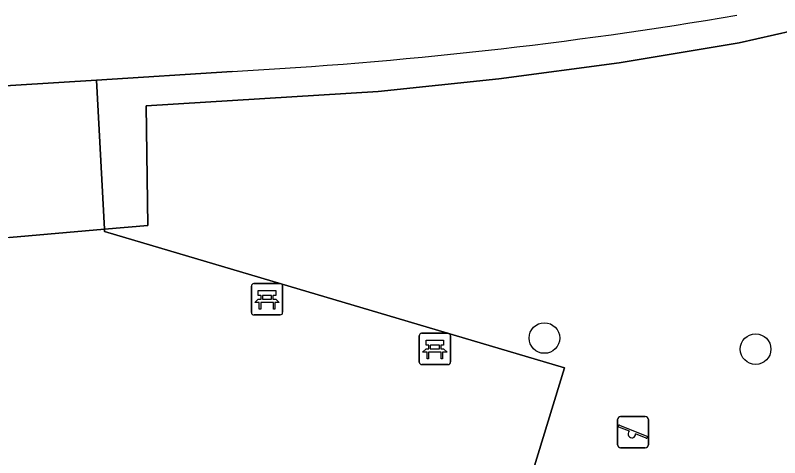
# Model space of a CAD drawing. Extents: x 160732 to 162107, y 387428 to 388479.
# Drawn here: x 160896.54 to 160920.99, y 387621.86 to 387636.01 of the extents above; entities that cross this region are included whole.
import ezdxf

# ---------------------------------------------------------------- set-up
doc = ezdxf.new("R2010")
doc.units = 0
for name, color, linetype in [('IMGEO_Bank', 7, 'Continuous'), ('IMGEO_Berm_groen', 7, 'Continuous'), ('IMGEO_Boom', 7, 'Continuous'), ('IMGEO_Fietspad_gesloten', 7, 'Continuous'), ('IMGEO_Groenvoorziening', 7, 'Continuous'), ('IMGEO_Hek', 7, 'Continuous'), ('IMGEO_Speelvoorziening', 7, 'Continuous'), ('IMGEO_Voetpad_open', 7, 'Continuous')]:
    doc.layers.add(name, color=color, linetype=linetype)

msp = doc.modelspace()

# ---------------------------------------------------------------- linework, layer by layer
at = {"layer": 'IMGEO_Bank'}
for p, q in [((160904.094, 387626.503), (160904.094, 387627.344)), ((160904.094, 387627.344), (160904.094, 387626.503)), ((160904.169, 387627.428), (160905.01, 387627.428)), ((160905.01, 387627.428), (160904.169, 387627.428)), ((160905.094, 387627.353), (160905.094, 387626.512)), ((160905.094, 387626.512), (160905.094, 387627.353)), ((160904.403, 387626.934), (160904.403, 387627.04)), ((160904.447, 387627.04), (160904.447, 387626.934)), ((160904.735, 387627.046), (160904.453, 387627.046)), ((160904.741, 387626.934), (160904.741, 387627.04)), ((160904.785, 387627.04), (160904.785, 387626.934)), ((160904.791, 387626.826), (160904.398, 387626.826)), ((160904.453, 387626.928), (160904.735, 387626.928)), ((160905.019, 387626.428), (160904.178, 387626.428)), ((160904.178, 387626.428), (160905.019, 387626.428)), ((160909.464, 387624.913), (160909.464, 387625.754)), ((160909.464, 387625.754), (160909.464, 387624.913)), ((160909.539, 387625.838), (160910.38, 387625.838)), ((160910.38, 387625.838), (160909.539, 387625.838)), ((160910.464, 387625.763), (160910.464, 387624.922)), ((160910.464, 387624.922), (160910.464, 387625.763)), ((160909.773, 387625.344), (160909.773, 387625.45)), ((160909.817, 387625.45), (160909.817, 387625.344)), ((160910.105, 387625.456), (160909.823, 387625.456)), ((160909.823, 387625.338), (160910.105, 387625.338)), ((160910.111, 387625.344), (160910.111, 387625.45)), ((160910.155, 387625.45), (160910.155, 387625.344)), ((160910.161, 387625.236), (160909.768, 387625.236)), ((160910.389, 387624.838), (160909.548, 387624.838)), ((160909.548, 387624.838), (160910.389, 387624.838))]:
    msp.add_line(p, q, dxfattribs=at)
for points in [[(160904.397, 387627.046), (160904.311, 387627.046), (160904.311, 387627.207), (160904.874, 387627.207), (160904.874, 387627.046), (160904.791, 387627.046)], [(160904.341, 387626.826), (160904.199, 387626.826), (160904.311, 387626.928), (160904.397, 387626.928)], [(160904.391, 387626.819), (160904.391, 387626.612), (160904.348, 387626.612), (160904.348, 387626.819)], [(160904.791, 387626.928), (160904.874, 387626.928), (160904.986, 387626.826), (160904.847, 387626.826)], [(160904.841, 387626.819), (160904.841, 387626.612), (160904.797, 387626.612), (160904.797, 387626.819)], [(160909.767, 387625.456), (160909.681, 387625.456), (160909.681, 387625.617), (160910.244, 387625.617), (160910.244, 387625.456), (160910.161, 387625.456)], [(160909.711, 387625.236), (160909.569, 387625.236), (160909.681, 387625.338), (160909.767, 387625.338)], [(160910.161, 387625.338), (160910.244, 387625.338), (160910.356, 387625.236), (160910.217, 387625.236)], [(160909.761, 387625.229), (160909.761, 387625.022), (160909.718, 387625.022), (160909.718, 387625.229)], [(160910.211, 387625.229), (160910.211, 387625.022), (160910.167, 387625.022), (160910.167, 387625.229)]]:
    msp.add_lwpolyline(points, dxfattribs=at)
for centre, radius, start, end in [((160904.172, 387627.35), 0.0779, 92.4484, 184.2845), ((160904.172, 387627.35), 0.0779, 92.4484, 184.2845), ((160905.016, 387627.35), 0.0779, 2.4484, 94.2845), ((160905.016, 387627.35), 0.0779, 2.4484, 94.2845), ((160904.396, 387627.039), 0.00671, 2.8957, 87.1043), ((160904.453, 387627.039), 0.00671, 92.8957, 177.1043), ((160904.735, 387627.039), 0.00671, 2.8957, 87.1043), ((160904.792, 387627.039), 0.00671, 92.8957, 177.1043), ((160904.341, 387626.819), 0.00671, 2.8957, 87.1043), ((160904.398, 387626.819), 0.00671, 92.8957, 177.1043), ((160904.396, 387626.935), 0.00671, 272.8957, 357.1043), ((160904.453, 387626.935), 0.00671, 182.8957, 267.1043), ((160904.735, 387626.935), 0.00671, 272.8957, 357.1043), ((160904.792, 387626.935), 0.00671, 182.8957, 267.1043), ((160904.79, 387626.819), 0.00671, 2.8957, 87.1043), ((160904.847, 387626.819), 0.00671, 92.8957, 177.1043), ((160904.172, 387626.506), 0.0779, 182.4484, 274.2845), ((160904.172, 387626.506), 0.0779, 182.4484, 274.2845), ((160905.016, 387626.506), 0.0779, 272.4484, 4.2845), ((160905.016, 387626.506), 0.0779, 272.4484, 4.2845), ((160909.542, 387625.76), 0.0779, 92.4484, 184.2845), ((160909.542, 387625.76), 0.0779, 92.4484, 184.2845), ((160910.386, 387625.76), 0.0779, 2.4484, 94.2845), ((160910.386, 387625.76), 0.0779, 2.4484, 94.2845), ((160909.766, 387625.449), 0.00671, 2.8957, 87.1043), ((160909.766, 387625.345), 0.00671, 272.8957, 357.1043), ((160909.823, 387625.449), 0.00671, 92.8957, 177.1043), ((160909.823, 387625.345), 0.00671, 182.8957, 267.1043), ((160910.105, 387625.449), 0.00671, 2.8957, 87.1043), ((160910.105, 387625.345), 0.00671, 272.8957, 357.1043), ((160910.162, 387625.449), 0.00671, 92.8957, 177.1043), ((160910.162, 387625.345), 0.00671, 182.8957, 267.1043), ((160909.711, 387625.229), 0.00671, 2.8957, 87.1043), ((160909.768, 387625.229), 0.00671, 92.8957, 177.1043), ((160910.16, 387625.229), 0.00671, 2.8957, 87.1043), ((160910.217, 387625.229), 0.00671, 92.8957, 177.1043), ((160909.542, 387624.916), 0.0779, 182.4484, 274.2845), ((160909.542, 387624.916), 0.0779, 182.4484, 274.2845), ((160910.386, 387624.916), 0.0779, 272.4484, 4.2845), ((160910.386, 387624.916), 0.0779, 272.4484, 4.2845)]:
    msp.add_arc(centre, radius, start, end, dxfattribs=at)
at = {"layer": 'IMGEO_Berm_groen'}
for points in [[(160919.697, 387635.127), (160923.649, 387636.024), (160923.495, 387636.889)], [(160903.478, 387634.211), (160899.138, 387633.932), (160899.396, 387629.166), (160900.785, 387629.286), (160900.723, 387633.112), (160908.146, 387633.571), (160912.012, 387633.971), (160915.863, 387634.49), (160919.697, 387635.127)]]:
    msp.add_lwpolyline(points, dxfattribs=at)
msp.add_arc((160895.822, 387776.626), 142.62, 273.07701, 279.60571, dxfattribs=at)
at = {"layer": 'IMGEO_Boom'}
for centre in [(160913.467, 387625.687), (160920.223, 387625.332)]:
    msp.add_circle(centre, 0.489, dxfattribs=at)
at = {"layer": 'IMGEO_Fietspad_gesloten'}
msp.add_lwpolyline([(160903.415, 387637.502), (160898.827, 387637.236), (160895.64, 387637.042), (160879.965, 387636.024), (160860.547, 387634.793), (160848.116, 387634.003), (160840.887, 387633.538), (160840.902, 387633.408), (160841.097, 387630.327), (160841.135, 387630.177), (160893.797, 387633.596), (160899.138, 387633.932), (160903.478, 387634.211)], dxfattribs=at)
msp.add_arc((160895.822, 387776.626), 142.62, 273.07701, 279.60571, dxfattribs=at)
at = {"layer": 'IMGEO_Groenvoorziening'}
msp.add_lwpolyline([(160940.861, 387640.767), (160936.259, 387639.321), (160931.623, 387637.989), (160926.955, 387636.774), (160923.649, 387636.024), (160919.697, 387635.127), (160915.863, 387634.49), (160912.012, 387633.971), (160908.146, 387633.571), (160900.723, 387633.112), (160900.785, 387629.286), (160899.396, 387629.166), (160899.4, 387629.09), (160914.114, 387624.735), (160912.582, 387619.762)], dxfattribs=at)
at = {"layer": 'IMGEO_Hek'}
for points in [[(160899.396, 387629.166), (160900.785, 387629.286), (160900.723, 387633.112), (160908.146, 387633.571), (160912.012, 387633.971), (160915.863, 387634.49), (160919.697, 387635.127), (160923.649, 387636.024)], [(160896.357, 387628.903), (160899.396, 387629.166)]]:
    msp.add_lwpolyline(points, dxfattribs=at)
at = {"layer": 'IMGEO_Speelvoorziening'}
for p, q in [((160915.803, 387622.277), (160915.803, 387623.077)), ((160915.803, 387623.077), (160915.803, 387622.277)), ((160915.903, 387623.177), (160916.693, 387623.177)), ((160916.693, 387623.177), (160915.903, 387623.177)), ((160916.793, 387623.077), (160916.793, 387622.277)), ((160916.793, 387622.277), (160916.793, 387623.077)), ((160916.186, 387622.705), (160915.847, 387622.842)), ((160915.872, 387622.902), (160916.748, 387622.549)), ((160916.724, 387622.489), (160916.384, 387622.626)), ((160916.693, 387622.177), (160915.903, 387622.177)), ((160915.903, 387622.177), (160916.693, 387622.177))]:
    msp.add_line(p, q, dxfattribs=at)
for centre, radius, start, end in [((160915.903, 387623.077), 0.1, 90, 180), ((160915.903, 387623.077), 0.1, 90, 180), ((160916.693, 387623.077), 0.1, 0, 90), ((160916.693, 387623.077), 0.1, 360, 90), ((160915.86, 387622.872), 0.0327, 68.078, 248.078), ((160916.265, 387622.615), 0.12, 130.9928, 5.1632), ((160916.736, 387622.519), 0.0327, 248.078, 68.078), ((160915.903, 387622.277), 0.1, 180, 270), ((160915.903, 387622.277), 0.1, 180, 270), ((160916.693, 387622.277), 0.1, 270, 0), ((160916.693, 387622.277), 0.1, 270, 0)]:
    msp.add_arc(centre, radius, start, end, dxfattribs=at)
at = {"layer": 'IMGEO_Voetpad_open'}
for points in [[(160896.357, 387628.903), (160899.396, 387629.166), (160899.138, 387633.932), (160893.797, 387633.596), (160893.857, 387632.72)], [(160912.582, 387619.762), (160914.114, 387624.735), (160899.4, 387629.09), (160899.396, 387629.166), (160896.357, 387628.903), (160894.51, 387628.666)]]:
    msp.add_lwpolyline(points, dxfattribs=at)

doc.saveas('drawing.dxf')
